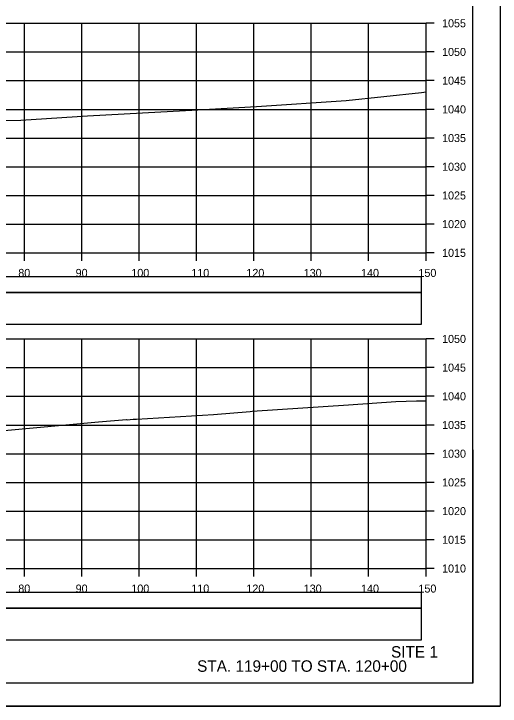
# Model space of a CAD drawing. Extents: x 1370565 to 1374448, y 301010 to 304637.
# Drawn here: x 1370813.2 to 1370898, y 303143.9 to 303264.5 of the extents above; entities that cross this region are included whole.
import ezdxf

# ---------------------------------------------------------------- set-up
doc = ezdxf.new("R2010")
doc.units = 0
for name, color, linetype in [('Default', 7, 'Continuous'), ('R_Axis', 7, 'Continuous'), ('R_Axis Annot', 7, 'Continuous'), ('R_Border', 7, 'Continuous'), ('R_Draft', 7, 'Continuous'), ('R_Drive', 7, 'Continuous'), ('R_Exist Surface', 7, 'Continuous'), ('R_Grid', 7, 'Continuous'), ('R_No Plot', 7, 'Continuous')]:
    doc.layers.add(name, color=color, linetype=linetype)

msp = doc.modelspace()

# ---------------------------------------------------------------- linework, layer by layer
at = {"layer": 'Default'}
for points in [[(1370585.82, 303210.43), (1370884.24, 303210.43), (1370884.24, 303215.95), (1370585.82, 303215.95)], [(1370585.82, 303155.43), (1370884.24, 303155.43), (1370884.24, 303160.95), (1370585.82, 303160.95)]]:
    msp.add_lwpolyline(points, close=True, dxfattribs=at)
at = {"layer": 'R_Axis'}
for p, q in [((1370885.03, 303222.86), (1370885.03, 303262.86)), ((1370886.43, 303262.86), (1370885.03, 303262.86)), ((1370886.43, 303257.86), (1370885.03, 303257.86)), ((1370886.43, 303252.86), (1370885.03, 303252.86)), ((1370886.43, 303247.86), (1370885.03, 303247.86)), ((1370886.43, 303242.86), (1370885.03, 303242.86)), ((1370886.43, 303237.86), (1370885.03, 303237.86)), ((1370886.43, 303232.86), (1370885.03, 303232.86)), ((1370886.43, 303227.86), (1370885.03, 303227.86)), ((1370585.03, 303222.86), (1370885.03, 303222.86)), ((1370815.03, 303221.46), (1370815.03, 303222.86)), ((1370825.03, 303221.46), (1370825.03, 303222.86)), ((1370835.03, 303221.46), (1370835.03, 303222.86)), ((1370845.03, 303221.46), (1370845.03, 303222.86)), ((1370855.03, 303221.46), (1370855.03, 303222.86)), ((1370865.03, 303221.46), (1370865.03, 303222.86)), ((1370875.03, 303221.46), (1370875.03, 303222.86)), ((1370885.03, 303221.46), (1370885.03, 303222.86)), ((1370886.43, 303222.86), (1370885.03, 303222.86)), ((1370885.03, 303167.86), (1370885.03, 303207.86)), ((1370886.43, 303207.86), (1370885.03, 303207.86)), ((1370886.43, 303202.86), (1370885.03, 303202.86)), ((1370886.43, 303197.86), (1370885.03, 303197.86)), ((1370886.43, 303192.86), (1370885.03, 303192.86)), ((1370886.43, 303187.86), (1370885.03, 303187.86)), ((1370886.43, 303182.86), (1370885.03, 303182.86)), ((1370886.43, 303177.86), (1370885.03, 303177.86)), ((1370886.43, 303172.86), (1370885.03, 303172.86)), ((1370585.03, 303167.86), (1370885.03, 303167.86)), ((1370815.03, 303166.46), (1370815.03, 303167.86)), ((1370825.03, 303166.46), (1370825.03, 303167.86)), ((1370835.03, 303166.46), (1370835.03, 303167.86)), ((1370845.03, 303166.46), (1370845.03, 303167.86)), ((1370855.03, 303166.46), (1370855.03, 303167.86)), ((1370865.03, 303166.46), (1370865.03, 303167.86)), ((1370875.03, 303166.46), (1370875.03, 303167.86)), ((1370885.03, 303166.46), (1370885.03, 303167.86)), ((1370886.43, 303167.86), (1370885.03, 303167.86))]:
    msp.add_line(p, q, dxfattribs=at)
at = {"layer": 'R_Border'}
for q in [(1370893.21, 303353.32), (1370577.03, 303147.86)]:
    msp.add_line((1370893.21, 303147.86), q, dxfattribs=at)
at = {"layer": 'R_Drive'}
for points in [[(1370585.82, 303215.95), (1370884.24, 303215.95), (1370884.24, 303218.66), (1370585.82, 303218.66)], [(1370585.82, 303160.95), (1370884.24, 303160.95), (1370884.24, 303163.66), (1370585.82, 303163.66)]]:
    msp.add_lwpolyline(points, close=True, dxfattribs=at)
at = {"layer": 'R_Exist Surface'}
for points in [[(1370648.28, 303240.64), (1370679.78, 303242.6), (1370701.21, 303243.64), (1370714.41, 303244.28), (1370718.76, 303243.17), (1370731.19, 303240.38), (1370738.54, 303241.55), (1370746.88, 303242.96), (1370758.44, 303244.02), (1370758.63, 303244.04), (1370758.76, 303244.05), (1370768.58, 303244.75), (1370775.81, 303244.87), (1370792.08, 303244.95), (1370797.58, 303245.13), (1370809.13, 303245.84), (1370814.38, 303245.97), (1370826.01, 303246.72), (1370835.61, 303247.26), (1370845.25, 303247.77), (1370855.46, 303248.34), (1370871.08, 303249.43), (1370884.24, 303250.8), (1370885.03, 303250.89)], [(1370789.28, 303189.88), (1370827.9, 303193.39), (1370830.73, 303193.65), (1370832.82, 303193.82), (1370832.94, 303193.79), (1370833.98, 303193.87), (1370834.55, 303193.9), (1370847.97, 303194.7), (1370854.37, 303195.2), (1370854.7, 303195.3), (1370871.54, 303196.35), (1370879.79, 303196.96), (1370883.39, 303197.05), (1370883.87, 303197.05), (1370885.03, 303197.09)]]:
    msp.add_lwpolyline(points, dxfattribs=at)
at = {"layer": 'R_Grid'}
for p, q in [((1370585.03, 303262.86), (1370885.03, 303262.86)), ((1370815.03, 303222.86), (1370815.03, 303262.86)), ((1370825.03, 303222.86), (1370825.03, 303262.86)), ((1370835.03, 303222.86), (1370835.03, 303262.86)), ((1370845.03, 303222.86), (1370845.03, 303262.86)), ((1370855.03, 303222.86), (1370855.03, 303262.86)), ((1370865.03, 303222.86), (1370865.03, 303262.86)), ((1370875.03, 303222.86), (1370875.03, 303262.86)), ((1370885.03, 303222.86), (1370885.03, 303262.86)), ((1370585.03, 303257.86), (1370885.03, 303257.86)), ((1370585.03, 303252.86), (1370885.03, 303252.86)), ((1370585.03, 303247.86), (1370885.03, 303247.86)), ((1370585.03, 303242.86), (1370885.03, 303242.86)), ((1370585.03, 303237.86), (1370885.03, 303237.86)), ((1370585.03, 303232.86), (1370885.03, 303232.86)), ((1370585.03, 303227.86), (1370885.03, 303227.86)), ((1370585.03, 303222.86), (1370885.03, 303222.86)), ((1370585.03, 303207.86), (1370885.03, 303207.86)), ((1370815.03, 303167.86), (1370815.03, 303207.86)), ((1370825.03, 303167.86), (1370825.03, 303207.86)), ((1370835.03, 303167.86), (1370835.03, 303207.86)), ((1370845.03, 303167.86), (1370845.03, 303207.86)), ((1370855.03, 303167.86), (1370855.03, 303207.86)), ((1370865.03, 303167.86), (1370865.03, 303207.86)), ((1370875.03, 303167.86), (1370875.03, 303207.86)), ((1370885.03, 303167.86), (1370885.03, 303207.86)), ((1370585.03, 303202.86), (1370885.03, 303202.86)), ((1370585.03, 303197.86), (1370885.03, 303197.86)), ((1370585.03, 303192.86), (1370885.03, 303192.86)), ((1370585.03, 303187.86), (1370885.03, 303187.86)), ((1370585.03, 303182.86), (1370885.03, 303182.86)), ((1370585.03, 303177.86), (1370885.03, 303177.86)), ((1370585.03, 303172.86), (1370885.03, 303172.86)), ((1370585.03, 303167.86), (1370885.03, 303167.86))]:
    msp.add_line(p, q, dxfattribs=at)
at = {"layer": 'R_No Plot'}
msp.add_line((1370564.63, 303143.88), (1370897.96, 303143.88), dxfattribs=at)
for points in [[(1370564.62, 303357.21), (1370897.96, 303357.21), (1370897.96, 303143.87), (1370564.62, 303143.87)], [(1370810.95, 303353.32), (1370830.57, 303353.32), (1370830.57, 303343.44), (1370846.68, 303343.44), (1370869.88, 303343.44), (1370869.88, 303310.77), (1370893.09, 303310.77), (1370893.21, 303147.86), (1370577.03, 303147.86), (1370577.03, 303353.32)]]:
    msp.add_lwpolyline(points, close=True, dxfattribs=at)

# ---------------------------------------------------------------- texts
at = {"layer": 'R_Axis Annot'}
for s, p in [('1055', (1370887.83, 303262.16)), ('1050', (1370887.83, 303257.16)), ('1045', (1370887.83, 303252.16)), ('1040', (1370887.83, 303247.16)), ('1035', (1370887.83, 303242.16)), ('1030', (1370887.83, 303237.16)), ('1025', (1370887.83, 303232.16)), ('1020', (1370887.83, 303227.16)), ('1015', (1370887.83, 303222.16)), ('80', (1370813.94, 303218.66)), ('90', (1370823.94, 303218.66)), ('100', (1370833.65, 303218.66)), ('110', (1370844.11, 303218.66)), ('120', (1370853.71, 303218.66)), ('130', (1370863.71, 303218.66)), ('140', (1370873.71, 303218.66)), ('150', (1370883.71, 303218.66)), ('1050', (1370887.83, 303207.16)), ('1045', (1370887.83, 303202.16)), ('1040', (1370887.83, 303197.16)), ('1035', (1370887.83, 303192.16)), ('1030', (1370887.83, 303187.16)), ('1025', (1370887.83, 303182.16)), ('1020', (1370887.83, 303177.16)), ('1015', (1370887.83, 303172.16)), ('1010', (1370887.83, 303167.16)), ('80', (1370813.94, 303163.66)), ('90', (1370823.94, 303163.66)), ('100', (1370833.65, 303163.66)), ('110', (1370844.11, 303163.66)), ('120', (1370853.71, 303163.66)), ('130', (1370863.71, 303163.66)), ('140', (1370873.71, 303163.66)), ('150', (1370883.71, 303163.66))]:
    msp.add_text(s, height=1.4, dxfattribs=at).set_placement(p)
at = {"layer": 'R_Draft'}
for s, p in [('SITE 1', (1370878.93, 303152.33)), ('STA. 119+00 TO STA. 120+00', (1370845.12, 303149.86))]:
    msp.add_text(s, height=2, dxfattribs=at).set_placement(p)

doc.saveas('drawing.dxf')
